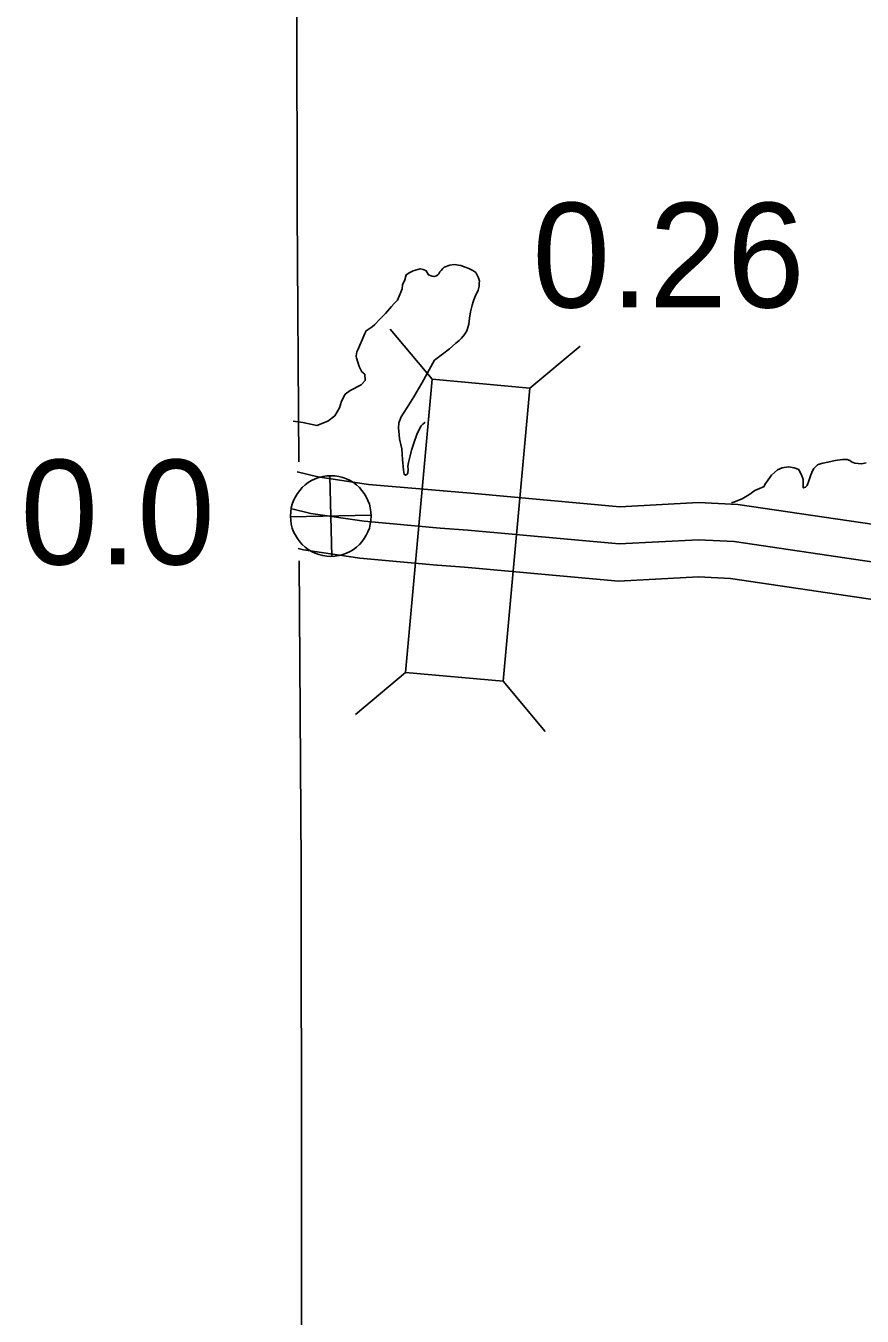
# Model space of a CAD drawing. Extents: x 31699 to 244310, y -8841 to 11474.
# Drawn here: x 95083.6 to 95308.6, y 3849.2 to 4196.4 of the extents above; entities that cross this region are included whole.
import ezdxf

# ---------------------------------------------------------------- set-up
doc = ezdxf.new("R2010")
doc.units = 0
for name, color, linetype in [('B_Logo', 7, 'Continuous'), ('Level 21', 7, 'Continuous'), ('R_Draft', 7, 'Continuous'), ('R_Logo', 7, 'Continuous'), ('R_XS_EARTHWORK_STAGE1', 7, 'Continuous'), ('R_XS_EARTHWORK_STAGE2', 7, 'Continuous'), ('S_WALL', 7, 'Continuous'), ('S_WALL_ANNOT', 7, 'Continuous')]:
    doc.layers.add(name, color=color, linetype=linetype)

msp = doc.modelspace()

# ---------------------------------------------------------------- linework, layer by layer
at = {"layer": 'B_Logo'}
for points in [[(95154.8, 4066.53), (95160.24, 4065.2), (95174.61, 4063.09), (95195.09, 4061.27)], [(95443.29, 3997.14), (95379.33, 4035.82), (95371.86, 4039.13), (95353.67, 4045.59), (95326.87, 4049.86), (95274.15, 4057.62), (95264.61, 4058.13), (95243.26, 4056.98), (95202.49, 4060.66), (95195.09, 4061.27)]]:
    msp.add_lwpolyline(points, dxfattribs=at)
at = {"layer": 'Level 21'}
for p, q in [((95165.91, 4053.64), (95165.41, 4075.33)), ((95154.81, 4064.24), (95176.51, 4064.74))]:
    msp.add_line(p, q, dxfattribs=at)
msp.add_circle((95165.66, 4064.49), 10.85, dxfattribs=at)
at = {"layer": 'R_Draft'}
for points in [[(95199.32, 4110.98), (95200.16, 4111.74), (95200.81, 4112.37), (95201.58, 4113.32), (95202.28, 4114.28), (95202.82, 4116.1), (95202.97, 4117.71), (95203.25, 4119.46), (95203.73, 4121.21), (95203.97, 4122.09), (95204.52, 4123.65), (95204.78, 4124.05), (95205.34, 4125.28), (95205.57, 4126.29), (95205.61, 4127.16), (95205.66, 4127.69), (95205.37, 4128.55), (95204.87, 4129.61), (95204.66, 4130), (95203.91, 4130.58), (95202.76, 4131.08), (95201.82, 4131.45), (95200.61, 4131.88), (95198.8, 4132.16), (95197.67, 4131.99), (95196.16, 4131.41), (95195.77, 4131.06), (95195.39, 4130.58), (95195, 4130.17), (95194.68, 4129.69), (95194.43, 4129.35), (95194.1, 4129.14), (95193.44, 4128.92), (95192.9, 4129.04), (95191.96, 4129.34), (95191.33, 4130.46), (95190.52, 4130.84), (95189.71, 4131.01), (95187.8, 4130.48), (95186.88, 4130.05), (95185.9, 4129.42), (95185.54, 4128.07), (95184.98, 4126.72), (95184.82, 4125.58), (95184.51, 4124.7), (95183.58, 4122.6), (95182.67, 4121.7), (95181.97, 4120.88), (95180.36, 4118.96), (95179.91, 4118.54), (95178.88, 4117.44), (95177.46, 4115.99), (95176.81, 4115.37), (95176.22, 4115.02), (95175.18, 4114.32), (95174.8, 4113.57), (95174.05, 4111.87), (95173.5, 4110.45), (95173, 4109.37), (95172.69, 4108.69), (95172.45, 4107.61), (95172.46, 4107.41), (95172.54, 4107.08), (95173.27, 4104.7), (95174.02, 4103.33)], [(95191.03, 4089.67), (95190.98, 4089.66), (95190.4, 4089.18), (95190.01, 4088.77), (95188.88, 4086.72), (95187.9, 4083.82), (95187.35, 4082.2), (95187, 4080.72), (95186.59, 4078.9), (95186.42, 4077.89), (95186.51, 4077.02), (95186.41, 4076.02), (95186.09, 4075.67), (95185.76, 4075.46), (95185.35, 4075.72), (95185.18, 4076.85), (95184.96, 4079.72), (95184.81, 4082.59), (95184.13, 4085.24), (95184.02, 4086.44), (95183.84, 4088.17), (95183.99, 4089.58), (95184.61, 4091.21), (95186.2, 4093.73), (95187.97, 4096.59), (95190.13, 4100.2), (95193.53, 4106.39), (95195.75, 4108.06), (95197.63, 4109.46), (95199.32, 4110.98)], [(95174.02, 4103.33), (95174.82, 4102.65), (95174.86, 4100.98), (95173.81, 4099.76), (95170.91, 4098.23), (95169.53, 4097.26), (95168.57, 4095.37), (95168.01, 4093.56), (95166.78, 4091.46), (95164.88, 4090.02), (95161.9, 4088.89), (95158.09, 4089.62), (95155.54, 4089.99)], [(95309.65, 4078.81), (95308.46, 4078.58), (95306.66, 4078.72), (95305.78, 4079.03), (95305.3, 4079.41), (95304.56, 4079.66), (95303.3, 4079.69), (95301.31, 4079.43), (95299.39, 4078.96), (95298, 4078.72), (95297.08, 4078.43), (95296.55, 4078.28), (95296.1, 4077.79), (95295.58, 4077.31), (95295.27, 4076.63), (95294.71, 4075.28), (95294.22, 4073.99), (95293.79, 4072.71), (95293.34, 4072.29), (95292.74, 4072.07), (95292.71, 4073.08), (95292.76, 4073.55), (95292.74, 4074.28), (95292.3, 4075.54), (95291.67, 4076.72), (95291.53, 4076.98), (95290.31, 4077.48), (95288.77, 4077.7), (95287.05, 4077.45), (95285.8, 4076.94), (95284.25, 4075.49), (95282.46, 4072.96), (95282.21, 4072.48), (95279.71, 4071.34), (95278.08, 4070.22), (95276.32, 4069.16), (95273.82, 4068.15), (95273.45, 4068.09)]]:
    msp.add_lwpolyline(points, dxfattribs=at)
at = {"layer": 'R_Logo'}
for points in [[(95157.02, 4079.09), (95156.62, 4146.65), (95156.35, 4307.49), (95156.25, 4332.43)], [(95158.93, 3725.96), (95157.82, 3795.39), (95157.66, 3970.6), (95157.18, 4052.48)]]:
    msp.add_lwpolyline(points, dxfattribs=at)
at = {"layer": 'R_XS_EARTHWORK_STAGE1'}
for p, q in [((95192.9, 4101.29), (95181.63, 4114.8)), ((95219.19, 4098.92), (95232.71, 4110.19)), ((95185.78, 4022.41), (95172.26, 4011.14)), ((95212.07, 4020.04), (95223.34, 4006.52))]:
    msp.add_line(p, q, dxfattribs=at)
msp.add_lwpolyline([(95212.07, 4020.04), (95219.19, 4098.92), (95192.9, 4101.29), (95185.78, 4022.41)], close=True, dxfattribs=at)
at = {"layer": 'R_XS_EARTHWORK_STAGE2'}
for points in [[(95195.98, 4071.23), (95175.78, 4073.02), (95162.16, 4075.03), (95156.65, 4076.37)], [(95448.46, 4005.7), (95383.96, 4044.71), (95375.56, 4048.42), (95356.15, 4055.32), (95328.38, 4059.75), (95275.15, 4067.58), (95264.61, 4068.15), (95243.44, 4067), (95203.34, 4070.63), (95195.91, 4071.24)], [(95194.21, 4051.31), (95173.44, 4053.15), (95158.33, 4055.38), (95156.85, 4055.74)], [(95438.12, 3988.59), (95374.7, 4026.93), (95368.16, 4029.83), (95351.18, 4035.86), (95325.35, 4039.98), (95273.15, 4047.66), (95264.61, 4048.12), (95243.08, 4046.96), (95201.63, 4050.7), (95194.28, 4051.3)]]:
    msp.add_lwpolyline(points, dxfattribs=at)

# ---------------------------------------------------------------- texts
at = {"layer": 'S_WALL'}
msp.add_text('0.26', height=28.16, dxfattribs=at).set_placement((95219.87, 4120.6))
at = {"layer": 'S_WALL_ANNOT'}
msp.add_text('0.0', height=28.16, dxfattribs=at).set_placement((95082.13, 4051.46))

doc.saveas('drawing.dxf')
